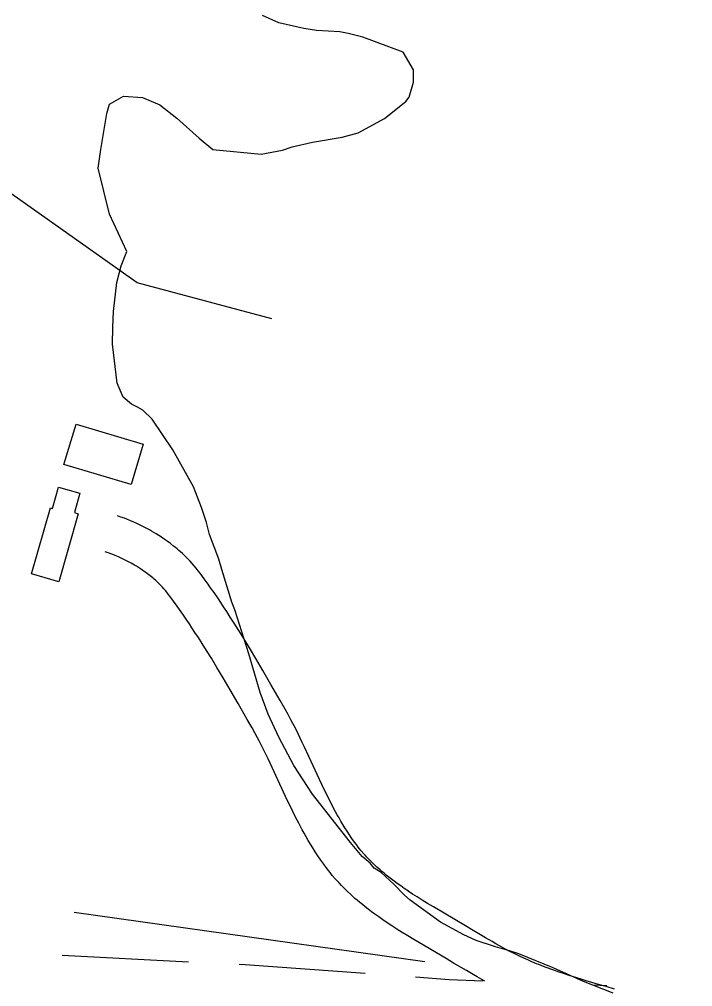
# Model space of a CAD drawing. Extents: x 3161564 to 3199464, y 849354 to 874788.
# Drawn here: x 3174366 to 3174898, y 869718 to 870482 of the extents above; entities that cross this region are included whole.
import ezdxf

# ---------------------------------------------------------------- set-up
doc = ezdxf.new("R2010")
doc.units = 0
for name, color, linetype in [('V-BLDG-OTLN', 7, 'Continuous'), ('V-ROAD-CNTR', 7, 'Continuous'), ('V-SITE-VEGE', 7, 'Continuous'), ('V-TOPO-SHOR', 7, 'Continuous')]:
    doc.layers.add(name, color=color, linetype=linetype)

msp = doc.modelspace()

# ---------------------------------------------------------------- linework, layer by layer
at = {"layer": 'V-BLDG-OTLN'}
for points in [[(3174401.24, 870130.23), (3174410.84, 870162.17), (3174463.91, 870146.23), (3174454.31, 870114.29)], [(3174375.71, 870043.76), (3174390.65, 870095.89), (3174392.21, 870095.44), (3174397.04, 870112.29), (3174413.89, 870107.47), (3174409.52, 870092.23), (3174412.56, 870091.35), (3174397.16, 870037.62)]]:
    msp.add_lwpolyline(points, close=True, dxfattribs=at)
at = {"layer": 'V-ROAD-CNTR'}
for p, q in [((3174399.89, 869742.47), (3174499.76, 869737.41)), ((3174819.2, 869719.05), (3174830.61, 869718.6))]:
    msp.add_line(p, q, dxfattribs=at)
for points in [[(3174472.25, 870076.56), (3174470.57, 870077.53), (3174468.87, 870078.49), (3174465.78, 870080.16), (3174463.01, 870081.57), (3174460.59, 870082.76), (3174458.46, 870083.75), (3174456.56, 870084.6), (3174453.36, 870085.98), (3174450.91, 870086.97), (3174449.05, 870087.7), (3174446.33, 870088.7), (3174443.73, 870089.61)], [(3174673.57, 869793.07), (3174670.37, 869795.23), (3174667.5, 869797.24), (3174664.85, 869799.15), (3174662.39, 869800.96), (3174660.13, 869802.67), (3174658.04, 869804.3), (3174656.11, 869805.85), (3174654.33, 869807.32), (3174652.68, 869808.71), (3174651.16, 869810.03), (3174649.75, 869811.28), (3174648.48, 869812.44), (3174646.04, 869814.73), (3174643.99, 869816.74), (3174642.23, 869818.52), (3174640.73, 869820.11), (3174639.43, 869821.52), (3174638.34, 869822.73), (3174636.39, 869825), (3174634.99, 869826.69), (3174633.99, 869827.95), (3174632.46, 869829.93), (3174630.98, 869831.94), (3174628.93, 869834.83), (3174627, 869837.67), (3174625.18, 869840.45), (3174623.45, 869843.18), (3174621.82, 869845.84), (3174620.27, 869848.45), (3174618.79, 869851), (3174617.39, 869853.49), (3174616.05, 869855.92), (3174614.77, 869858.3), (3174613.56, 869860.59), (3174611.22, 869865.15), (3174609.08, 869869.44), (3174607.1, 869873.51), (3174605.29, 869877.31), (3174591.55, 869906.89), (3174589.75, 869910.67), (3174588.17, 869913.97), (3174586.74, 869916.87), (3174584.22, 869921.89), (3174582.27, 869925.68), (3174580.76, 869928.54), (3174578.45, 869932.78), (3174576.1, 869936.95), (3174572.19, 869943.75), (3174564.94, 869956.35), (3174558.57, 869967.35), (3174552.93, 869976.97), (3174547.91, 869985.38), (3174543.46, 869992.73), (3174539.48, 869999.17), (3174535.95, 870004.79), (3174532.8, 870009.72), (3174530.01, 870014.02), (3174527.53, 870017.79), (3174525.33, 870021.09), (3174523.37, 870023.99), (3174519.93, 870029.02), (3174517.28, 870032.81), (3174515.27, 870035.66), (3174512.21, 870039.91), (3174509.06, 870044.22), (3174507.48, 870046.3), (3174505.86, 870048.33), (3174504.25, 870050.24), (3174502.65, 870052.06), (3174501.08, 870053.77), (3174499.52, 870055.4), (3174497.99, 870056.95), (3174496.48, 870058.41), (3174495, 870059.8), (3174493.55, 870061.12), (3174492.12, 870062.37), (3174490.72, 870063.56), (3174489.36, 870064.69), (3174487.99, 870065.79), (3174485.41, 870067.78), (3174482.93, 870069.61), (3174480.57, 870071.27), (3174478.33, 870072.77), (3174476.22, 870074.14), (3174474.23, 870075.38), (3174472.44, 870076.45)], [(3174457.19, 870050.62), (3174455.68, 870051.49), (3174454.39, 870052.22), (3174451.83, 870053.6), (3174449.61, 870054.73), (3174447.66, 870055.68), (3174445.95, 870056.48), (3174444.49, 870057.14), (3174441.81, 870058.29), (3174439.84, 870059.09), (3174438.4, 870059.65), (3174436.17, 870060.48), (3174433.84, 870061.29)], [(3174656.72, 869768.24), (3174653.37, 869770.52), (3174650.17, 869772.75), (3174647.19, 869774.89), (3174644.41, 869776.94), (3174641.83, 869778.9), (3174639.43, 869780.78), (3174637.19, 869782.57), (3174635.11, 869784.28), (3174633.18, 869785.92), (3174631.38, 869787.48), (3174629.71, 869788.96), (3174628.12, 869790.4), (3174625.28, 869793.07), (3174622.79, 869795.5), (3174620.65, 869797.68), (3174618.81, 869799.63), (3174617.21, 869801.36), (3174615.8, 869802.94), (3174613.47, 869805.65), (3174611.72, 869807.76), (3174610.4, 869809.41), (3174608.52, 869811.85), (3174606.66, 869814.36), (3174604.28, 869817.73), (3174602.05, 869821.01), (3174599.95, 869824.21), (3174597.99, 869827.31), (3174596.13, 869830.34), (3174594.39, 869833.28), (3174592.74, 869836.13), (3174591.18, 869838.9), (3174589.7, 869841.58), (3174588.3, 869844.19), (3174586.95, 869846.73), (3174584.45, 869851.6), (3174582.17, 869856.19), (3174580.08, 869860.48), (3174578.14, 869864.54), (3174564.4, 869894.14), (3174562.7, 869897.72), (3174561.18, 869900.85), (3174559.86, 869903.55), (3174557.49, 869908.29), (3174555.68, 869911.79), (3174554.32, 869914.36), (3174552.21, 869918.24), (3174550.03, 869922.11), (3174546.18, 869928.8), (3174538.96, 869941.36), (3174532.65, 869952.25), (3174527.1, 869961.7), (3174522.2, 869969.92), (3174517.87, 869977.08), (3174514.02, 869983.31), (3174510.61, 869988.74), (3174507.58, 869993.48), (3174504.89, 869997.61), (3174502.52, 870001.23), (3174500.42, 870004.38), (3174498.57, 870007.12), (3174495.25, 870011.96), (3174492.74, 870015.56), (3174490.84, 870018.24), (3174487.93, 870022.3), (3174485.01, 870026.29), (3174483.81, 870027.86), (3174482.65, 870029.31), (3174481.49, 870030.69), (3174480.34, 870032.01), (3174479.18, 870033.27), (3174478.04, 870034.47), (3174476.9, 870035.61), (3174475.77, 870036.7), (3174474.67, 870037.74), (3174473.57, 870038.73), (3174472.49, 870039.68), (3174471.44, 870040.58), (3174470.39, 870041.45), (3174469.4, 870042.24), (3174467.35, 870043.83), (3174465.42, 870045.25), (3174463.58, 870046.54), (3174461.82, 870047.72), (3174460.16, 870048.8), (3174458.58, 870049.78), (3174457, 870050.73)], [(3174836.65, 869715.86), (3174829.83, 869717.73), (3174823.89, 869719.43), (3174818.71, 869720.95), (3174814.17, 869722.32), (3174810.21, 869723.55), (3174806.76, 869724.63), (3174800.69, 869726.6), (3174796.15, 869728.11), (3174792.77, 869729.25), (3174787.67, 869731.02), (3174782.6, 869732.83), (3174780.53, 869733.59), (3174778.55, 869734.34), (3174776.64, 869735.09), (3174774.82, 869735.82), (3174771.24, 869737.33), (3174767.93, 869738.78), (3174764.84, 869740.19), (3174761.96, 869741.56), (3174759.26, 869742.87), (3174756.74, 869744.13), (3174754.41, 869745.33), (3174749.96, 869747.67), (3174746.1, 869749.76), (3174742.72, 869751.64), (3174739.77, 869753.3), (3174734.55, 869756.31), (3174730.64, 869758.59), (3174724.72, 869762.1), (3174718.71, 869765.69), (3174693.37, 869780.65), (3174688.76, 869783.42), (3174684.48, 869786.05), (3174680.52, 869788.54), (3174676.87, 869790.89), (3174673.41, 869793.17)], [(3174734.06, 869722.16), (3174731.66, 869723.46), (3174728.06, 869725.46), (3174724.91, 869727.24), (3174719.49, 869730.36), (3174715.42, 869732.74), (3174709.39, 869736.31), (3174703.4, 869739.89), (3174678, 869754.88), (3174673.17, 869757.8), (3174668.65, 869760.57), (3174664.43, 869763.22), (3174660.49, 869765.76), (3174656.88, 869768.14)], [(3174539.71, 869735.38), (3174544.65, 869735.13), (3174639.46, 869728.26)], [(3174679.35, 869725.37), (3174705.71, 869723.46), (3174732.34, 869722.43)]]:
    msp.add_lwpolyline(points, dxfattribs=at)
msp.add_spline([(3176214.44, 872287.97), (3176116.81, 871676.86), (3176098.39, 871490.94), (3176090.67, 871415.87), (3176074.08, 871299.53), (3176058.21, 871187.52), (3176040.22, 871070.24), (3175999.55, 870899.04), (3175937.93, 870603.4), (3175884.93, 870365.76), (3175824.81, 870091.45), (3175789.97, 869942.79), (3175763.65, 869809.98), (3175731.11, 869705.44), (3175702.31, 869636.88), (3175675.03, 869598.47), (3175630.99, 869537.22), (3175579.38, 869482.41), (3175530.47, 869432.74), (3175484.14, 869377.74), (3175466.82, 869337.15), (3175448.87, 869288.95), (3175412.84, 869163.34), (3175354.17, 868894.67), (3175303.09, 868660.04), (3175288.27, 868568.95), (3175271.58, 868449.01), (3175249.11, 868331.03), (3175221.75, 868196.01), (3175175.82, 868026.92), (3175130.08, 867866.97), (3175087.93, 867676.37), (3175040.19, 867488.06), (3174985.36, 867232.29), (3174937.6, 866993.63), (3174859.65, 866658.78), (3174804.6, 866380.11), (3174764.51, 866230.53), (3174736.38, 866088.41)], degree=3, dxfattribs=at)
at = {"layer": 'V-SITE-VEGE'}
for points in [[(3174654.6, 870403.61), (3174671.54, 870417.02), (3174674.32, 870420.48), (3174677.59, 870432.13), (3174677.72, 870441.87), (3174669.34, 870456.01), (3174637.55, 870467.75), (3174625.9, 870470.63), (3174619.29, 870471.89), (3174600.99, 870472.92), (3174590.88, 870474.62), (3174571.06, 870479.17), (3174558.28, 870484.8)], [(3174835.4, 869712.56), (3174812.14, 869721.83), (3174788.13, 869732.68), (3174761, 869743.57), (3174753.63, 869746.01), (3174742.37, 869749.28), (3174727.24, 869754.16), (3174717.55, 869758.58), (3174698.98, 869768.58), (3174675.06, 869786.05), (3174670.44, 869790), (3174662.37, 869798.3), (3174651.98, 869807.79), (3174646.57, 869811.37), (3174643.5, 869815.31), (3174636.95, 869820.47), (3174627.75, 869831.5), (3174597.87, 869869.71), (3174582.98, 869892.51), (3174571.2, 869914.89), (3174562.87, 869932.93), (3174556.48, 869950.16), (3174547.54, 869980.68), (3174536.32, 870015.51), (3174534.07, 870021.39), (3174526.23, 870047.22), (3174523.62, 870055.44), (3174516.48, 870075.02), (3174513.88, 870084.4), (3174510.14, 870096.15), (3174503.74, 870112.6), (3174487.38, 870141.66), (3174470.95, 870166.05), (3174463.64, 870173.16), (3174459.39, 870175.55), (3174454.74, 870177.95), (3174448.19, 870183.5), (3174443.28, 870194.48), (3174439.8, 870225.31), (3174439.98, 870238.56), (3174440.54, 870251.02), (3174443.19, 870273.98), (3174446.48, 870287.18), (3174450.92, 870298.42), (3174437.29, 870327.84), (3174428.43, 870364.2), (3174430.58, 870378.98), (3174435.25, 870407.36), (3174437.3, 870414.74), (3174448.3, 870421.21), (3174463.49, 870420.23), (3174477.05, 870414.2), (3174490.54, 870403.88), (3174508.25, 870388.05), (3174519.04, 870378.95), (3174557.19, 870375.31), (3174573.99, 870378.59), (3174581.81, 870381.21), (3174597.84, 870384.89), (3174621.28, 870388.86), (3174633.79, 870392.2), (3174654.6, 870403.61)]]:
    msp.add_lwpolyline(points, dxfattribs=at)
at = {"layer": 'V-TOPO-SHOR'}
msp.add_line((3174686.51, 869737.33), (3174409.4, 869776.41), dxfattribs=at)
msp.add_lwpolyline([(3174565.72, 870245.37), (3174459.13, 870273.8), (3174338.34, 870359.06), (3174214, 870383.93), (3174089.65, 870391.04), (3173951.09, 870383.93), (3173801.88, 870380.38), (3173553.19, 870351.96), (3173478.58, 870337.75), (3173222.78, 870348.4)], dxfattribs=at)

doc.saveas('drawing.dxf')
